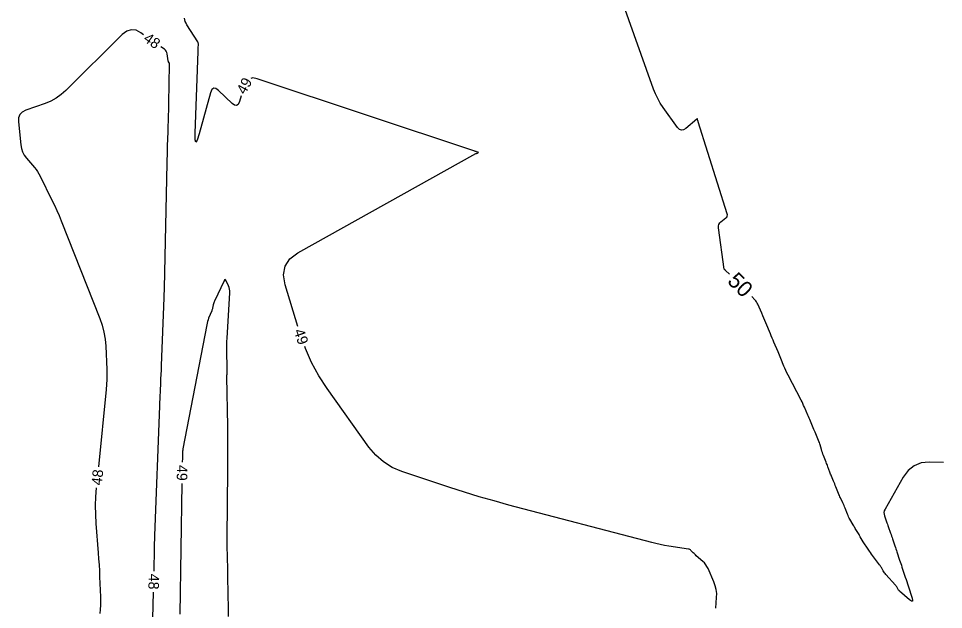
# Model space of a CAD drawing. Extents: x 2384780 to 2405861, y 547869 to 573706.
# Drawn here: x 2394352.7 to 2394528.1, y 552353.4 to 552465.4 of the extents above; entities that cross this region are included whole.
import ezdxf

# ---------------------------------------------------------------- set-up
doc = ezdxf.new("R2010")
doc.units = 0
doc.layers.add('Old_Level_60', color=7, linetype='Continuous')
doc.layers.add('Old_Level_61', color=7, linetype='Continuous')

msp = doc.modelspace()

# ---------------------------------------------------------------- linework, layer by layer
at = {"layer": 'Old_Level_60'}
for points in [[(2394394.93125, 552450.701), (2394394.60575, 552449.6235), (2394394.36975, 552449.1065), (2394394.05925, 552448.8735), (2394393.67475, 552448.925), (2394393.21575, 552449.2605), (2394390.6535, 552451.72825), (2394390.1475, 552452.09925), (2394389.7275, 552452.1545), (2394389.39375, 552451.89375), (2394389.14575, 552451.3175), (2394386.97775, 552443.54675), (2394386.57975, 552442.30575), (2394386.31475, 552441.91275), (2394386.183, 552442.368), (2394386.18425, 552443.67125), (2394386.79, 552459.09425), (2394386.797, 552459.2815), (2394386.803, 552459.46875), (2394386.808, 552459.656), (2394386.8125, 552459.8435), (2394386.825, 552460.45525), (2394386.81875, 552460.584), (2394386.79425, 552460.7075), (2394386.7515, 552460.826), (2394386.69075, 552460.93975), (2394384.6445, 552464.1915), (2394384.4795, 552464.487), (2394384.3485, 552464.79475), (2394384.25175, 552465.11475), (2394384.189, 552465.44725)], [(2394376.43675, 552462.308), (2394375.945, 552462.65425), (2394375.011, 552463.137), (2394374.10825, 552463.24825), (2394373.2365, 552462.988), (2394372.396, 552462.35625), (2394361.6805, 552451.73425), (2394360.80575, 552450.956), (2394359.8625, 552450.28725), (2394358.8505, 552449.728), (2394357.76975, 552449.278), (2394354.127, 552447.98725), (2394353.45425, 552447.64225), (2394352.99675, 552447.16025), (2394352.7545, 552446.5415), (2394352.728, 552445.78575), (2394353.15675, 552441.41925), (2394353.276, 552440.73075), (2394353.494, 552440.08475), (2394353.81125, 552439.481), (2394354.227, 552438.91975), (2394355.7475, 552437.1555), (2394356.06025, 552436.7685), (2394356.3465, 552436.36425), (2394356.60625, 552435.94275), (2394356.83975, 552435.5035), (2394359.065, 552430.97975), (2394359.532, 552430.006), (2394359.97925, 552429.0235), (2394360.40675, 552428.0325), (2394360.8145, 552427.0325), (2394368.14525, 552408.529), (2394368.5895, 552407.25675), (2394368.92375, 552405.96075), (2394369.14775, 552404.6415), (2394369.2615, 552403.29875), (2394369.4535, 552398.87375), (2394369.4775, 552397.926), (2394369.46775, 552396.979), (2394369.424, 552396.03325), (2394369.34625, 552395.0885), (2394367.878, 552380.45)], [(2394378.427, 552360.65825), (2394378.4425, 552361.2755), (2394378.45725, 552361.88375), (2394378.47075, 552362.49225), (2394378.483, 552363.10075), (2394378.49425, 552363.70925), (2394378.5285, 552365.697), (2394378.537, 552366.12275), (2394378.5475, 552366.54875), (2394378.56025, 552366.9745), (2394378.57525, 552367.40025), (2394379.4985, 552391.917), (2394379.5, 552391.95575), (2394379.501, 552391.9945), (2394379.502, 552392.03325), (2394379.50275, 552392.07225), (2394379.505, 552392.199), (2394379.5055, 552392.226), (2394379.50625, 552392.25325), (2394379.50725, 552392.28025), (2394379.5085, 552392.3075), (2394379.69525, 552396.24275), (2394379.73425, 552397.086), (2394379.77125, 552397.9295), (2394379.80625, 552398.773), (2394379.83925, 552399.6165), (2394380.3285, 552412.4665), (2394380.3355, 552412.64975), (2394380.34325, 552412.833), (2394380.3515, 552413.01625), (2394380.36, 552413.1995), (2394380.389, 552413.798), (2394380.39475, 552413.92625), (2394380.3995, 552414.0545), (2394380.40375, 552414.18275), (2394380.40675, 552414.311), (2394380.91825, 552437.9695), (2394380.92775, 552438.4045), (2394380.93675, 552438.83975), (2394380.94575, 552439.27475), (2394380.9545, 552439.70975), (2394380.983, 552441.131), (2394380.98975, 552441.43575), (2394380.998, 552441.74025), (2394381.00775, 552442.0445), (2394381.019, 552442.349), (2394381.08875, 552444.12475), (2394381.103, 552444.5055), (2394381.11525, 552444.886), (2394381.12575, 552445.26675), (2394381.1345, 552445.6475), (2394381.36225, 552456.68175), (2394381.35875, 552456.7555), (2394381.3445, 552456.82625), (2394381.32025, 552456.89425), (2394381.28525, 552456.9595), (2394381.1545, 552457.1675), (2394381.129, 552457.213), (2394381.10875, 552457.26025), (2394381.094, 552457.30975), (2394381.08425, 552457.361), (2394380.9095, 552458.6565), (2394380.84825, 552458.9195), (2394380.739, 552459.1535), (2394380.58175, 552459.3585), (2394380.37675, 552459.53425), (2394379.7075, 552460.00525)], [(2394405.6995, 552407.01475), (2394403.2585, 552414.92125), (2394402.94625, 552416.80175), (2394403.24675, 552418.4365), (2394404.15975, 552419.8255), (2394405.6855, 552420.9685), (2394439.44125, 552439.76475), (2394439.4975, 552439.79525), (2394439.55425, 552439.8245), (2394439.61175, 552439.8525), (2394439.67, 552439.87925), (2394439.86075, 552439.9645), (2394439.89125, 552439.98225), (2394439.90075, 552439.9985), (2394439.8895, 552440.01375), (2394439.857, 552440.02775), (2394439.52575, 552440.131), (2394439.45475, 552440.15325), (2394439.38375, 552440.17575), (2394439.31325, 552440.19875), (2394439.2425, 552440.22225), (2394397.97025, 552453.961), (2394397.118, 552454.115), (2394396.758, 552454.03225)], [(2394392.549, 552352.09525), (2394392.52725, 552353.99875), (2394392.49275, 552355.902), (2394392.31375, 552364.248), (2394392.3085, 552364.516), (2394392.304, 552364.784), (2394392.30025, 552365.052), (2394392.2975, 552365.32), (2394392.28975, 552366.19575), (2394392.2885, 552366.38325), (2394392.28825, 552366.571), (2394392.28875, 552366.7585), (2394392.29025, 552366.94625), (2394392.4205, 552379.78925), (2394392.43475, 552381.869), (2394392.43525, 552383.94875), (2394392.42225, 552386.0285), (2394392.39525, 552388.10825), (2394392.2435, 552397.4575), (2394392.242, 552397.63525), (2394392.244, 552397.813), (2394392.24875, 552397.9905), (2394392.257, 552398.168), (2394392.2885, 552398.748), (2394392.294, 552398.87225), (2394392.29725, 552398.9965), (2394392.29775, 552399.12075), (2394392.29625, 552399.24525), (2394392.22575, 552402.24025), (2394392.21725, 552402.882), (2394392.2215, 552403.5235), (2394392.239, 552404.16475), (2394392.26925, 552404.80575), (2394392.76325, 552413.4255), (2394392.763, 552413.7525), (2394392.724, 552414.07225), (2394392.64675, 552414.385), (2394392.531, 552414.69075), (2394392.0895, 552415.6775), (2394391.9945, 552415.8365), (2394391.89825, 552415.89), (2394391.80075, 552415.8385), (2394391.70225, 552415.68175), (2394389.88625, 552411.842), (2394389.80875, 552411.66525), (2394389.74225, 552411.48475), (2394389.68625, 552411.30075), (2394389.641, 552411.11325), (2394389.511, 552410.4945), (2394389.48, 552410.36275), (2394389.44325, 552410.233), (2394389.4, 552410.10525), (2394389.351, 552409.97925), (2394388.77275, 552408.5905), (2394388.65675, 552408.2905), (2394388.5565, 552407.986), (2394388.47225, 552407.6765), (2394388.40375, 552407.36225), (2394383.89925, 552383.83875), (2394383.8925, 552383.803), (2394383.88575, 552383.76725), (2394383.87925, 552383.7315), (2394383.873, 552383.69575), (2394383.85275, 552383.5785), (2394383.84875, 552383.5535), (2394383.8455, 552383.52825), (2394383.84325, 552383.503), (2394383.8415, 552383.4775), (2394383.811, 552382.83225), (2394383.80725, 552382.7445), (2394383.804, 552382.6565), (2394383.8015, 552382.5685), (2394383.79975, 552382.48075), (2394383.793, 552382.075), (2394383.793, 552382.0725), (2394383.793, 552382.07), (2394383.79275, 552382.0675), (2394383.79275, 552382.06525), (2394383.7925, 552382.057), (2394383.79225, 552382.05525), (2394383.79225, 552382.0535), (2394383.79225, 552382.05175), (2394383.79225, 552382.05), (2394383.779, 552381.2875)], [(2394484.90675, 552353.66925), (2394485.055, 552355.663), (2394485.066, 552356.4285), (2394484.98375, 552357.17775), (2394484.808, 552357.91075), (2394484.53925, 552358.6275), (2394483.4205, 552361.14125), (2394483.2255, 552361.5245), (2394482.9935, 552361.8805), (2394482.7245, 552362.2095), (2394482.4185, 552362.51125), (2394481.1965, 552363.597), (2394481.0515, 552363.7285), (2394480.90975, 552363.86325), (2394480.771, 552364.001), (2394480.63525, 552364.14175), (2394480.19625, 552364.60675), (2394480.097, 552364.6965), (2394479.9875, 552364.7665), (2394479.8675, 552364.81675), (2394479.73725, 552364.847), (2394475.96525, 552365.41725), (2394475.15925, 552365.55025), (2394474.3575, 552365.7045), (2394473.56025, 552365.88), (2394472.7675, 552366.077), (2394445.68175, 552373.19275), (2394442.86025, 552373.95875), (2394440.05225, 552374.77025), (2394437.258, 552375.6275), (2394434.4775, 552376.5305), (2394425.416, 552379.5545), (2394423.5685, 552380.32975), (2394421.909, 552381.35975), (2394420.4375, 552382.644), (2394419.1545, 552384.183), (2394411.2515, 552395.2555), (2394409.66225, 552397.67975), (2394408.2815, 552400.20725), (2394407.109, 552402.838), (2394406.973, 552403.22375)], [(2394367.47875, 552376.47), (2394367.47575, 552376.44075), (2394367.3445, 552374.75925), (2394367.288, 552373.077), (2394367.306, 552371.39375), (2394367.39875, 552369.71), (2394367.8295, 552364.13575), (2394367.91325, 552362.99225), (2394367.98775, 552361.84825), (2394368.05325, 552360.70375), (2394368.1095, 552359.55875), (2394368.2785, 552355.817), (2394368.297, 552355.016), (2394368.2805, 552354.2165), (2394368.229, 552353.4185), (2394368.14225, 552352.622)], [(2394383.71, 552377.288), (2394383.2825, 552352.54025)], [(2394378.13725, 552349.168), (2394378.32625, 552356.6595)]]:
    msp.add_lwpolyline(points, dxfattribs=at)
at = {"layer": 'Old_Level_61'}
for points in [[(2394487.50775, 552416.931), (2394486.73, 552417.65375), (2394486.70425, 552417.6775), (2394486.67825, 552417.701), (2394486.65175, 552417.72425), (2394486.62525, 552417.74725), (2394486.538, 552417.822), (2394486.52125, 552417.839), (2394486.5085, 552417.858), (2394486.49925, 552417.87925), (2394486.494, 552417.90275), (2394485.41575, 552425.732), (2394485.40825, 552426.0685), (2394485.4835, 552426.37125), (2394485.641, 552426.64075), (2394485.881, 552426.87675), (2394486.79975, 552427.59275), (2394486.96275, 552427.75675), (2394487.05775, 552427.942), (2394487.08475, 552428.14825), (2394487.044, 552428.37575), (2394481.578, 552445.7835), (2394481.55575, 552445.85375), (2394481.53375, 552445.92425), (2394481.5115, 552445.99475), (2394481.4895, 552446.06525), (2394481.41725, 552446.29525), (2394481.39875, 552446.33425), (2394481.3745, 552446.3525), (2394481.344, 552446.34975), (2394481.30775, 552446.3265), (2394479.23325, 552444.54475), (2394478.80125, 552444.27), (2394478.39475, 552444.2095), (2394478.01325, 552444.363), (2394477.657, 552444.73075), (2394474.9245, 552448.508), (2394474.37025, 552449.334), (2394473.8785, 552450.19275), (2394473.4495, 552451.0845), (2394473.08275, 552452.009), (2394467.09425, 552468.81825)], [(2394507.21525, 552377.7195), (2394506.82575, 552378.631), (2394506.74375, 552378.827), (2394506.6645, 552379.024), (2394506.58825, 552379.22225), (2394506.51475, 552379.4215), (2394506.14925, 552380.4345), (2394506.07025, 552380.65125), (2394505.98925, 552380.86725), (2394505.9065, 552381.0825), (2394505.822, 552381.29725), (2394505.31325, 552382.5735), (2394505.2075, 552382.848), (2394505.108, 552383.125), (2394505.015, 552383.404), (2394504.92825, 552383.685), (2394504.65275, 552384.617), (2394504.59125, 552384.81575), (2394504.52475, 552385.01275), (2394504.453, 552385.208), (2394504.37625, 552385.4015), (2394503.84225, 552386.698), (2394503.72775, 552386.97575), (2394503.61225, 552387.253), (2394503.4965, 552387.53025), (2394503.37975, 552387.80725), (2394502.83, 552389.1095), (2394502.712, 552389.3885), (2394502.59325, 552389.66725), (2394502.474, 552389.94575), (2394502.35425, 552390.22375), (2394501.69425, 552391.75225), (2394501.54975, 552392.0785), (2394501.3995, 552392.40175), (2394501.2435, 552392.72225), (2394501.0815, 552393.04), (2394498.59525, 552397.8065), (2394498.38025, 552398.23025), (2394498.17475, 552398.65825), (2394497.97875, 552399.091), (2394497.79225, 552399.528), (2394497.199, 552400.96325), (2394497.07175, 552401.2705), (2394496.94425, 552401.578), (2394496.81625, 552401.885), (2394496.688, 552402.19225), (2394495.91525, 552404.04025), (2394495.7495, 552404.43625), (2394495.583, 552404.832), (2394495.41625, 552405.2275), (2394495.24875, 552405.62275), (2394494.3595, 552407.71975), (2394494.16875, 552408.169), (2394493.9775, 552408.618), (2394493.786, 552409.067), (2394493.594, 552409.5155), (2394492.86325, 552411.22125), (2394492.75325, 552411.4515), (2394492.625, 552411.67025), (2394492.479, 552411.87725), (2394492.315, 552412.07275), (2394491.75125, 552412.691)], [(2394528.0565, 552381.25925), (2394525.36475, 552381.3145), (2394523.81475, 552381.164), (2394522.47475, 552380.64475), (2394521.34525, 552379.75675), (2394520.42575, 552378.49975), (2394516.97, 552372.38425), (2394516.83375, 552372.076), (2394516.7705, 552371.76175), (2394516.7795, 552371.441), (2394516.8615, 552371.11425), (2394517.2475, 552370.0365), (2394517.33, 552369.80525), (2394517.41225, 552369.57425), (2394517.494, 552369.343), (2394517.5755, 552369.1115), (2394518.01575, 552367.85725), (2394518.10975, 552367.5885), (2394518.20325, 552367.3195), (2394518.29625, 552367.05025), (2394518.38875, 552366.781), (2394518.842, 552365.45675), (2394518.939, 552365.173), (2394519.0355, 552364.889), (2394519.1315, 552364.60475), (2394519.22725, 552364.3205), (2394519.7475, 552362.77125), (2394519.85875, 552362.43925), (2394519.9695, 552362.107), (2394520.07975, 552361.7745), (2394520.18925, 552361.44175), (2394520.821, 552359.52075), (2394520.95625, 552359.10875), (2394521.09075, 552358.697), (2394521.2245, 552358.28475), (2394521.358, 552357.8725), (2394522.1135, 552355.53075), (2394522.2055, 552355.135), (2394522.15725, 552354.951), (2394521.96925, 552354.979), (2394521.6415, 552355.219), (2394519.72375, 552356.886), (2394519.6275, 552356.97775), (2394519.541, 552357.077), (2394519.46425, 552357.184), (2394519.397, 552357.2985), (2394519.19325, 552357.68525), (2394519.14725, 552357.7665), (2394519.0965, 552357.8445), (2394519.04075, 552357.919), (2394518.9805, 552357.99025), (2394517.1415, 552360.02525), (2394516.99875, 552360.19225), (2394516.86575, 552360.3665), (2394516.74275, 552360.5475), (2394516.62925, 552360.73575), (2394516.275, 552361.36225), (2394516.197, 552361.495), (2394516.1145, 552361.625), (2394516.0275, 552361.752), (2394515.93625, 552361.876), (2394514.80975, 552363.35275), (2394514.6015, 552363.63), (2394514.39725, 552363.91025), (2394514.19725, 552364.19325), (2394514.00125, 552364.4795), (2394513.36825, 552365.41925), (2394513.234, 552365.6215), (2394513.103, 552365.82575), (2394512.975, 552366.032), (2394512.85025, 552366.24025), (2394512.28675, 552367.1955), (2394512.1655, 552367.4), (2394512.0435, 552367.60375), (2394511.92025, 552367.807), (2394511.79625, 552368.00975), (2394511.33425, 552368.76075), (2394511.23575, 552368.922), (2394511.13825, 552369.08375), (2394511.04175, 552369.246), (2394510.946, 552369.409), (2394510.31675, 552370.48775), (2394510.187, 552370.72125), (2394510.06725, 552370.9595), (2394509.9575, 552371.2025), (2394509.858, 552371.4505), (2394509.4185, 552372.613), (2394509.32125, 552372.86075), (2394509.21775, 552373.106), (2394509.108, 552373.34825), (2394508.99225, 552373.588), (2394508.5125, 552374.54975), (2394508.412, 552374.75675), (2394508.3165, 552374.96625), (2394508.22575, 552375.17775), (2394508.14, 552375.39125), (2394507.6515, 552376.64875), (2394507.54575, 552376.918), (2394507.43775, 552377.186), (2394507.32775, 552377.45325), (2394507.21525, 552377.7195)]]:
    msp.add_lwpolyline(points, dxfattribs=at)

# ---------------------------------------------------------------- texts
at = {"layer": 'Old_Level_60'}
for s, rotation, p in [('48', 324.8532528, (2394376.267, 552461.20475)), ('49', 61.2604278, (2394395.67475, 552450.83675)), ('49', 288.5686056, (2394404.8885, 552406.1945)), ('48', 84.2723917, (2394368.52325, 552376.864)), ('49', 269.0105444, (2394382.77025, 552380.785)), ('48', 268.5563083, (2394377.41475, 552360.1875))]:
    msp.add_text(s, height=2, rotation=rotation, dxfattribs=at).set_placement(p)
at = {"layer": 'Old_Level_61'}
msp.add_text('50', height=3, rotation=315.02445, dxfattribs=at).set_placement((2394486.9275, 552415.44875))

doc.saveas('drawing.dxf')
